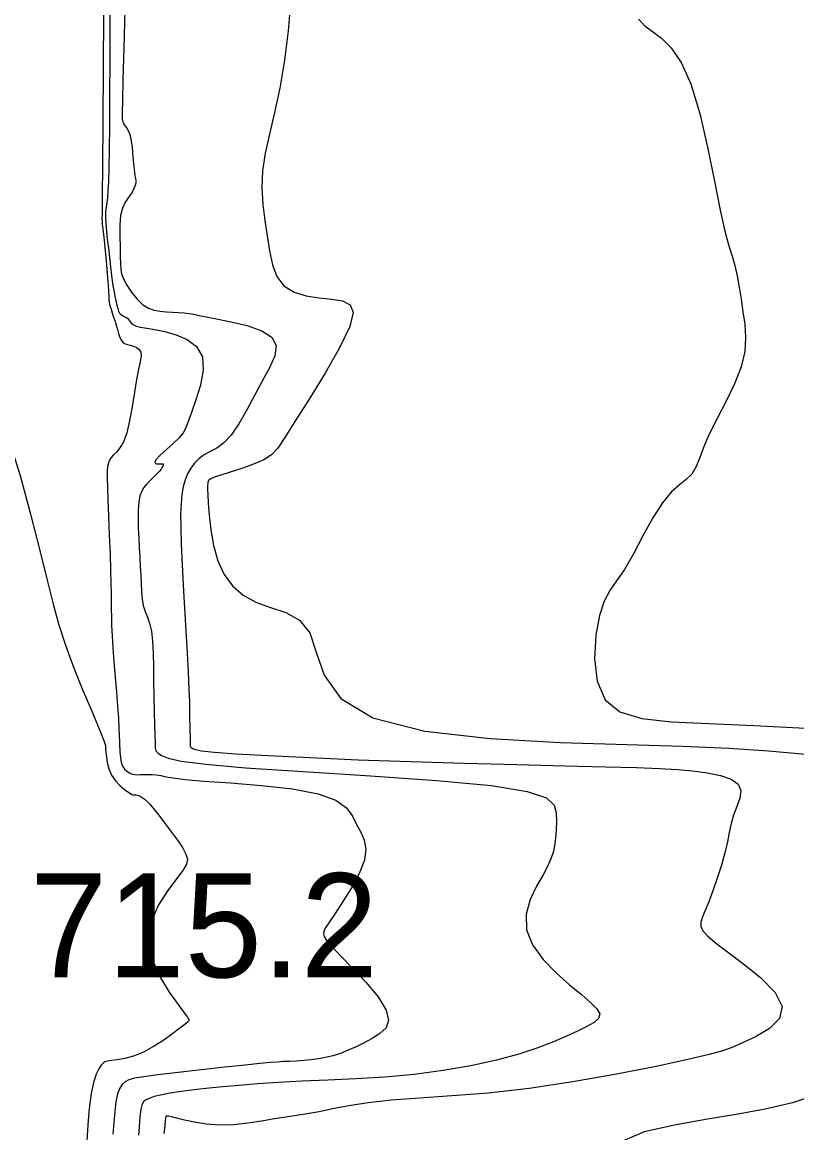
# Model space of a CAD drawing. Extents: x 2566142 to 2571431, y 418755 to 421584.
# Drawn here: x 2569843.1 to 2569954.7, y 419480.8 to 419640.8 of the extents above; entities that cross this region are included whole.
import ezdxf

# ---------------------------------------------------------------- set-up
doc = ezdxf.new("R2010")
doc.units = 0
for name, color, linetype in [('Contour_ADS_Major', 7, 'Continuous'), ('Contour_ADS_Minor', 7, 'Continuous'), ('Contour_ADS_Spot_Elevation', 7, 'Continuous')]:
    doc.layers.add(name, color=color, linetype=linetype)

msp = doc.modelspace()

# ---------------------------------------------------------------- linework, layer by layer
at = {"layer": 'Contour_ADS_Major'}
for points in [[(2569855.7, 419644.55), (2569855.73, 419639.89), (2569855.73, 419635.08), (2569855.71, 419630.38), (2569855.68, 419626.08), (2569855.64, 419622.48), (2569855.59, 419619.77), (2569855.53, 419617.84), (2569855.46, 419616.5), (2569855.38, 419615.55), (2569855.28, 419614.79), (2569855.19, 419614.14), (2569855.12, 419613.48), (2569855.1, 419612.72), (2569855.14, 419611.79), (2569855.24, 419610.71), (2569855.37, 419609.51), (2569855.52, 419608.22), (2569855.67, 419606.89), (2569855.82, 419605.56), (2569855.98, 419604.29), (2569856.14, 419603.15), (2569856.3, 419602.16), (2569856.46, 419601.32), (2569856.61, 419600.63), (2569856.75, 419600.04), (2569856.87, 419599.56), (2569856.99, 419599.17), (2569857.13, 419598.87), (2569857.31, 419598.66), (2569857.54, 419598.52), (2569857.79, 419598.41), (2569858.05, 419598.3), (2569858.28, 419598.14), (2569858.47, 419597.9), (2569858.67, 419597.61), (2569858.97, 419597.31), (2569859.44, 419597.06), (2569860.13, 419596.87), (2569861.06, 419596.71), (2569862.24, 419596.52), (2569863.66, 419596.22), (2569865.28, 419595.77), (2569866.9, 419595.08), (2569868.24, 419594.05), (2569869.07, 419592.59), (2569869.19, 419590.67), (2569868.8, 419588.5), (2569868.15, 419586.38), (2569867.49, 419584.56), (2569867.03, 419583.25)], [(2569867.03, 419583.25), (2569866.68, 419582.34), (2569866.29, 419581.63), (2569865.72, 419580.93), (2569864.86, 419580.11), (2569863.88, 419579.22), (2569862.98, 419578.39), (2569862.37, 419577.74), (2569862.21, 419577.35), (2569862.39, 419577.18), (2569862.74, 419577.14), (2569863.09, 419577.16), (2569863.32, 419577.16), (2569863.42, 419577.14), (2569863.43, 419577.08), (2569863.41, 419576.98), (2569863.37, 419576.84), (2569863.29, 419576.66), (2569863.13, 419576.41), (2569862.88, 419576.09), (2569862.49, 419575.7), (2569862.03, 419575.25), (2569861.53, 419574.77), (2569861.05, 419574.27), (2569860.65, 419573.77), (2569860.33, 419573.22), (2569860.08, 419572.54), (2569859.92, 419571.66), (2569859.83, 419570.56), (2569859.8, 419569.27), (2569859.83, 419567.87), (2569859.89, 419566.44), (2569859.97, 419565.04), (2569860.05, 419563.69), (2569860.13, 419562.39), (2569860.2, 419561.12), (2569860.24, 419559.9), (2569860.29, 419558.75), (2569860.38, 419557.68), (2569860.55, 419556.73), (2569860.82, 419555.9), (2569861.15, 419555.09), (2569861.47, 419554.18), (2569861.74, 419553.05), (2569861.9, 419551.61), (2569861.98, 419549.89), (2569862.02, 419547.94), (2569862.04, 419545.82), (2569862.08, 419543.59), (2569862.13, 419541.43), (2569862.19, 419539.51), (2569862.23, 419538.02), (2569862.26, 419537.07), (2569862.28, 419536.57), (2569862.29, 419536.33), (2569862.29, 419536.19), (2569862.31, 419536), (2569862.41, 419535.75), (2569862.68, 419535.45), (2569863.19, 419535.11), (2569864.13, 419534.73), (2569866.03, 419534.32), (2569869.55, 419533.86), (2569875.31, 419533.37), (2569883.61, 419532.82), (2569893.29, 419532.22), (2569902.84, 419531.55), (2569910.75, 419530.8), (2569915.9, 419529.95), (2569918.65, 419529.02), (2569919.79, 419527.98), (2569920.06, 419526.86), (2569920.1, 419525.64), (2569920.06, 419524.41), (2569919.96, 419523.21), (2569919.81, 419522.12), (2569919.61, 419521.17), (2569919.32, 419520.26), (2569918.86, 419519.23), (2569918.17, 419517.95), (2569917.24, 419516.31), (2569916.32, 419514.38), (2569915.73, 419512.25), (2569915.77, 419510.03), (2569916.67, 419507.83), (2569918.21, 419505.72), (2569920.1, 419503.77), (2569922.01, 419502.07), (2569923.7, 419500.67), (2569925.03, 419499.54), (2569925.94, 419498.63), (2569926.34, 419497.88), (2569926.18, 419497.23), (2569925.53, 419496.65), (2569924.48, 419496.06), (2569923.13, 419495.41), (2569921.55, 419494.67), (2569919.68, 419493.85), (2569917.43, 419492.98), (2569914.7, 419492.1), (2569911.45, 419491.24)], [(2569911.45, 419491.24), (2569907.77, 419490.43), (2569903.78, 419489.73), (2569899.6, 419489.17), (2569895.36, 419488.78), (2569891.17, 419488.53), (2569887.15, 419488.34), (2569883.41, 419488.18), (2569880.03, 419488), (2569877.02, 419487.8), (2569874.36, 419487.59), (2569872.04, 419487.38), (2569870.03, 419487.19), (2569868.29, 419487), (2569866.76, 419486.82), (2569865.4, 419486.63), (2569864.16, 419486.42), (2569863.06, 419486.2), (2569862.13, 419485.97), (2569861.4, 419485.72), (2569860.88, 419485.47), (2569860.54, 419485.15), (2569860.33, 419484.74), (2569860.2, 419484.17), (2569860.1, 419483.43), (2569860.03, 419482.53), (2569859.95, 419481.51), (2569859.87, 419480.41)]]:
    msp.add_lwpolyline(points, dxfattribs=at)
at = {"layer": 'Contour_ADS_Minor'}
for points in [[(2569881.76, 419643.59), (2569881.43, 419639.57), (2569880.9, 419635.35), (2569880.23, 419631.31), (2569879.48, 419627.77), (2569878.74, 419624.68), (2569878.11, 419621.92), (2569877.72, 419619.37), (2569877.63, 419616.92), (2569877.79, 419614.54), (2569878.08, 419612.24), (2569878.43, 419610), (2569878.76, 419607.85), (2569879.18, 419605.86), (2569879.82, 419604.14), (2569880.83, 419602.81), (2569882.28, 419601.91), (2569884.04, 419601.37), (2569885.92, 419601.07), (2569887.74, 419600.88), (2569889.29, 419600.64), (2569890.38, 419600.1), (2569890.79, 419598.97), (2569890.32, 419596.95), (2569888.86, 419593.9), (2569886.75, 419590.23), (2569884.45, 419586.5), (2569882.42, 419583.27), (2569880.97, 419580.96), (2569879.94, 419579.44), (2569879.02, 419578.46), (2569877.93, 419577.75), (2569876.46, 419577.1), (2569874.76, 419576.49), (2569873.09, 419575.96), (2569871.71, 419575.53), (2569870.79, 419575.22), (2569870.28, 419575.01), (2569870.05, 419574.86), (2569869.96, 419574.74), (2569869.91, 419574.6), (2569869.87, 419574.46), (2569869.84, 419574.29), (2569869.82, 419574.09), (2569869.81, 419573.85), (2569869.82, 419573.43), (2569869.86, 419572.69), (2569869.93, 419571.5), (2569870.04, 419569.77), (2569870.27, 419567.66), (2569870.66, 419565.39), (2569871.28, 419563.19), (2569872.19, 419561.23)], [(2569854.82, 419642.01), (2569854.77, 419634.21), (2569854.71, 419626.45), (2569854.67, 419620.02), (2569854.64, 419615.89), (2569854.62, 419613.73), (2569854.61, 419612.88), (2569854.6, 419612.71), (2569854.6, 419612.65), (2569854.59, 419612.6), (2569854.58, 419612.55), (2569854.58, 419612.5), (2569854.59, 419612.41), (2569854.61, 419612.2), (2569854.65, 419611.77), (2569854.74, 419611), (2569854.86, 419609.84), (2569855.01, 419608.39), (2569855.16, 419606.84), (2569855.3, 419605.33), (2569855.41, 419604), (2569855.48, 419602.88), (2569855.53, 419601.98), (2569855.57, 419601.3), (2569855.6, 419600.82), (2569855.64, 419600.48), (2569855.7, 419600.19), (2569855.79, 419599.86), (2569855.91, 419599.43), (2569856.07, 419598.94), (2569856.22, 419598.46), (2569856.36, 419598.06), (2569856.46, 419597.78), (2569856.54, 419597.56)], [(2569857.9, 419642.55), (2569857.74, 419637.11), (2569857.63, 419632.54), (2569857.55, 419629.48), (2569857.51, 419627.72), (2569857.52, 419626.84), (2569857.59, 419626.43), (2569857.74, 419626.12), (2569857.95, 419625.83), (2569858.17, 419625.52), (2569858.38, 419625.18), (2569858.56, 419624.76), (2569858.71, 419624.25), (2569858.83, 419623.62), (2569858.93, 419622.84), (2569859.02, 419621.91), (2569859.1, 419620.92), (2569859.18, 419619.98), (2569859.27, 419619.2), (2569859.36, 419618.65), (2569859.44, 419618.28), (2569859.48, 419617.99), (2569859.46, 419617.69), (2569859.37, 419617.29), (2569859.19, 419616.83), (2569858.95, 419616.33), (2569858.63, 419615.83), (2569858.26, 419615.33), (2569857.88, 419614.76), (2569857.54, 419614), (2569857.29, 419612.96), (2569857.18, 419611.57), (2569857.16, 419609.98), (2569857.2, 419608.39), (2569857.24, 419607.02), (2569857.26, 419606), (2569857.3, 419605.23), (2569857.43, 419604.56), (2569857.72, 419603.82), (2569858.2, 419602.9), (2569858.86, 419601.89), (2569859.63, 419600.92), (2569860.46, 419600.12), (2569861.3, 419599.6), (2569862.14, 419599.3), (2569863, 419599.15), (2569863.87, 419599.08), (2569864.76, 419599.03), (2569865.63, 419598.98), (2569866.45, 419598.91), (2569867.19, 419598.83), (2569867.85, 419598.71), (2569868.59, 419598.56), (2569869.62, 419598.34), (2569871.12, 419598.04), (2569873.19, 419597.63), (2569875.51, 419597.08), (2569877.64, 419596.35), (2569879.15, 419595.39), (2569879.73, 419594.18), (2569879.51, 419592.72), (2569878.74, 419591.01), (2569877.69, 419589.09), (2569876.57, 419586.99), (2569875.44, 419584.87), (2569874.31, 419582.91), (2569873.21, 419581.3), (2569872.15, 419580.18), (2569871.14, 419579.44), (2569870.2, 419578.92), (2569869.35, 419578.45), (2569868.6, 419577.91), (2569867.94, 419577.27), (2569867.39, 419576.54), (2569866.93, 419575.74), (2569866.58, 419574.85), (2569866.31, 419573.86), (2569866.12, 419572.73), (2569866, 419571.43), (2569865.94, 419569.91), (2569865.95, 419568.02), (2569866.02, 419565.63), (2569866.16, 419562.59), (2569866.36, 419558.83)], [(2569931.95, 419641.22), (2569932.84, 419640.3), (2569933.95, 419639.47), (2569935.24, 419638.5), (2569936.66, 419637.11), (2569938.1, 419635.02), (2569939.49, 419631.92), (2569940.76, 419627.67), (2569941.88, 419622.79), (2569942.87, 419617.92), (2569943.7, 419613.73), (2569944.39, 419610.69), (2569944.95, 419608.6), (2569945.42, 419607.08), (2569945.8, 419605.73), (2569946.14, 419604.25), (2569946.44, 419602.62), (2569946.72, 419600.89), (2569946.99, 419599.09), (2569947.24, 419597.27), (2569947.36, 419595.38), (2569947.24, 419593.36), (2569946.74, 419591.14), (2569945.79, 419588.71), (2569944.56, 419586.17), (2569943.26, 419583.7), (2569942.13, 419581.44), (2569941.31, 419579.51), (2569940.72, 419577.93), (2569940.2, 419576.66), (2569939.6, 419575.67), (2569938.81, 419574.9), (2569937.82, 419574.12), (2569936.66, 419573.09), (2569935.38, 419571.55), (2569934, 419569.37), (2569932.58, 419566.79), (2569931.2, 419564.2), (2569929.91, 419561.95), (2569928.78, 419560.28), (2569927.81, 419558.9), (2569926.98, 419557.39), (2569926.29, 419555.33), (2569925.77, 419552.46), (2569925.59, 419549.13), (2569925.97, 419545.86), (2569927.13, 419543.16), (2569929.26, 419541.41), (2569932.42, 419540.45), (2569936.67, 419540), (2569942.06, 419539.76), (2569948.57, 419539.47), (2569955.98, 419539.07)], [(2569856.54, 419597.56), (2569856.61, 419597.33), (2569856.7, 419597), (2569856.83, 419596.52), (2569856.99, 419595.96), (2569857.18, 419595.39), (2569857.4, 419594.93), (2569857.65, 419594.62), (2569857.95, 419594.45), (2569858.29, 419594.35), (2569858.69, 419594.26), (2569859.14, 419594.13), (2569859.6, 419593.94), (2569859.97, 419593.65), (2569860.21, 419593.24), (2569860.24, 419592.67), (2569860.11, 419591.89), (2569859.87, 419590.8), (2569859.58, 419589.34), (2569859.27, 419587.48), (2569858.95, 419585.41), (2569858.59, 419583.38), (2569858.18, 419581.63), (2569857.7, 419580.34), (2569857.19, 419579.46), (2569856.69, 419578.86), (2569856.26, 419578.44), (2569855.92, 419578.08), (2569855.68, 419577.71), (2569855.52, 419577.3), (2569855.42, 419576.79), (2569855.37, 419576.12), (2569855.36, 419575.17), (2569855.39, 419573.84), (2569855.46, 419572), (2569855.55, 419569.61), (2569855.66, 419566.9), (2569855.76, 419564.19), (2569855.85, 419561.78), (2569855.9, 419559.9), (2569855.92, 419558.47), (2569855.93, 419557.3), (2569855.94, 419556.23), (2569855.96, 419555.11), (2569855.99, 419553.85), (2569856.06, 419552.38), (2569856.16, 419550.65), (2569856.31, 419548.63), (2569856.5, 419546.44), (2569856.68, 419544.25), (2569856.84, 419542.22), (2569856.96, 419540.49), (2569857.04, 419539.08), (2569857.09, 419537.98), (2569857.12, 419537.2), (2569857.14, 419536.72), (2569857.15, 419536.47), (2569857.15, 419536.38), (2569857.15, 419536.36), (2569857.15, 419536.36), (2569857.15, 419536.34), (2569857.16, 419536.3), (2569857.16, 419536.21), (2569857.17, 419536.07), (2569857.18, 419535.86), (2569857.19, 419535.59), (2569857.22, 419535.26), (2569857.25, 419534.86), (2569857.32, 419534.42), (2569857.43, 419533.97), (2569857.61, 419533.54), (2569857.87, 419533.17), (2569858.2, 419532.85), (2569858.57, 419532.61), (2569858.95, 419532.45), (2569859.34, 419532.37), (2569859.73, 419532.35), (2569860.16, 419532.37), (2569860.64, 419532.39), (2569861.19, 419532.4), (2569861.79, 419532.38), (2569862.43, 419532.33), (2569863.09, 419532.23), (2569863.82, 419532.08), (2569864.88, 419531.9), (2569866.6, 419531.68), (2569869.3, 419531.44), (2569873.14, 419531.17), (2569877.61, 419530.82), (2569882.04, 419530.33), (2569885.77, 419529.63), (2569888.3, 419528.69), (2569889.83, 419527.57), (2569890.7, 419526.37), (2569891.3, 419525.18), (2569891.89, 419524.06), (2569892.39, 419522.91), (2569892.62, 419521.62), (2569892.42, 419520.06), (2569891.68, 419518.15), (2569890.57, 419516.07)], [(2569828.47, 419579.4), (2569830.54, 419578.3), (2569832.34, 419578.82), (2569833.89, 419580.38), (2569835.23, 419582.41), (2569836.38, 419584.34), (2569837.44, 419585.63), (2569838.54, 419585.74), (2569839.79, 419584.13), (2569841.24, 419580.49), (2569842.8, 419575.46), (2569844.32, 419569.9), (2569845.65, 419564.66), (2569845.65, 419564.66)], [(2569845.65, 419564.66), (2569846.7, 419560.4), (2569847.55, 419556.96), (2569848.38, 419553.95), (2569849.33, 419551.01), (2569850.49, 419547.88), (2569851.77, 419544.73), (2569852.98, 419541.85), (2569853.96, 419539.54), (2569854.59, 419538.01), (2569854.93, 419537.14), (2569855.06, 419536.72), (2569855.09, 419536.55), (2569855.09, 419536.46), (2569855.1, 419536.41), (2569855.1, 419536.39), (2569855.1, 419536.38), (2569855.1, 419536.37), (2569855.1, 419536.37), (2569855.1, 419536.37), (2569855.1, 419536.37), (2569855.1, 419536.37), (2569855.1, 419536.36), (2569855.1, 419536.36), (2569855.1, 419536.36), (2569855.1, 419536.35), (2569855.11, 419536.26), (2569855.13, 419536.05), (2569855.17, 419535.62), (2569855.23, 419534.96), (2569855.37, 419534.12), (2569855.61, 419533.19), (2569855.99, 419532.29), (2569856.55, 419531.49), (2569857.19, 419530.81), (2569857.82, 419530.27), (2569858.35, 419529.88), (2569858.69, 419529.64), (2569858.91, 419529.52), (2569859.07, 419529.47), (2569859.26, 419529.46), (2569859.53, 419529.44), (2569859.89, 419529.36), (2569860.34, 419529.15), (2569860.87, 419528.76), (2569861.48, 419528.14), (2569862.16, 419527.31), (2569862.92, 419526.33), (2569863.74, 419525.23), (2569864.62, 419524.08), (2569865.47, 419522.93), (2569866.2, 419521.85), (2569866.7, 419520.92), (2569866.91, 419520.17), (2569866.77, 419519.45), (2569866.26, 419518.57), (2569865.34, 419517.37), (2569864.07, 419515.69), (2569862.73, 419513.59), (2569861.68, 419511.19), (2569861.28, 419508.59), (2569861.78, 419505.91), (2569862.91, 419503.33), (2569864.3, 419501.04), (2569865.58, 419499.24), (2569866.44, 419498.07), (2569866.93, 419497.41), (2569867.14, 419497.1), (2569867.18, 419496.97), (2569867.13, 419496.87), (2569866.95, 419496.69), (2569866.54, 419496.38), (2569865.84, 419495.85), (2569864.8, 419495.06), (2569863.5, 419494.13), (2569862.05, 419493.19), (2569860.57, 419492.38), (2569859.16, 419491.81), (2569857.89, 419491.46), (2569856.8, 419491.26), (2569855.96, 419491.16), (2569855.39, 419491.08), (2569855.03, 419490.98), (2569854.76, 419490.8), (2569854.5, 419490.49), (2569854.16, 419489.98), (2569853.78, 419489.19), (2569853.39, 419488.03), (2569853.04, 419486.4), (2569852.77, 419484.26), (2569852.56, 419481.89), (2569852.42, 419479.61)], [(2569872.19, 419561.23), (2569873.4, 419559.57), (2569874.93, 419558.23), (2569876.77, 419557.22), (2569878.9, 419556.48), (2569881.08, 419555.74), (2569883.05, 419554.63), (2569884.54, 419552.79), (2569885.47, 419550.01), (2569886.64, 419546.69), (2569889.04, 419543.36), (2569893.66, 419540.55), (2569901.12, 419538.66), (2569910.54, 419537.58), (2569920.67, 419537.02), (2569930.23, 419536.73), (2569938.26, 419536.47), (2569944.93, 419536.18), (2569950.69, 419535.8), (2569956.01, 419535.31)], [(2569866.36, 419558.83), (2569866.6, 419554.72), (2569866.84, 419550.7), (2569867.03, 419547.23), (2569867.14, 419544.65), (2569867.2, 419542.82), (2569867.22, 419541.51), (2569867.23, 419540.46), (2569867.25, 419539.49), (2569867.27, 419538.6), (2569867.29, 419537.84), (2569867.3, 419537.26), (2569867.32, 419536.89), (2569867.32, 419536.7), (2569867.33, 419536.61), (2569867.33, 419536.55), (2569867.33, 419536.48), (2569867.37, 419536.38), (2569867.48, 419536.27), (2569867.68, 419536.13), (2569868.06, 419535.99), (2569868.96, 419535.82), (2569870.78, 419535.62), (2569873.89, 419535.39), (2569878.56, 419535.12), (2569884.56, 419534.82), (2569891.52, 419534.52), (2569899.08, 419534.25), (2569906.86, 419534.02), (2569914.43, 419533.82), (2569921.35, 419533.66), (2569927.2, 419533.52), (2569931.66, 419533.39), (2569934.98, 419533.26), (2569937.54, 419533.1), (2569939.73, 419532.9), (2569941.82, 419532.64), (2569943.74, 419532.26), (2569945.3, 419531.73), (2569946.32, 419531.01), (2569946.68, 419530.08), (2569946.54, 419528.97), (2569946.12, 419527.76), (2569945.64, 419526.53), (2569945.28, 419525.31), (2569945.01, 419524.05), (2569944.74, 419522.67), (2569944.38, 419521.11), (2569943.89, 419519.33), (2569943.29, 419517.44), (2569942.66, 419515.62), (2569942.05, 419514.03), (2569941.53, 419512.79), (2569941.14, 419511.86), (2569940.92, 419511.13), (2569940.93, 419510.5), (2569941.21, 419509.86), (2569941.86, 419509.12), (2569943.01, 419508.15), (2569944.75, 419506.82), (2569947.1, 419505.08), (2569949.58, 419503.07), (2569951.62, 419500.97), (2569952.64, 419498.98), (2569952.25, 419497.25), (2569950.82, 419495.81), (2569948.88, 419494.65), (2569947, 419493.76), (2569945.54, 419493.11), (2569944.1, 419492.58), (2569942.13, 419492.03), (2569939.04, 419491.31), (2569934.46, 419490.33), (2569928.75, 419489.19), (2569922.46, 419488.08), (2569916.16, 419487.13), (2569910.31, 419486.49), (2569905.02, 419486.07), (2569900.35, 419485.76), (2569896.32, 419485.46), (2569892.96, 419485.07), (2569890.16, 419484.63), (2569887.85, 419484.19), (2569885.89, 419483.8), (2569884.2, 419483.49), (2569882.64, 419483.24), (2569881.1, 419483.01), (2569879.45, 419482.76), (2569877.61, 419482.45), (2569875.62, 419482.15), (2569873.58, 419481.93), (2569871.56, 419481.87), (2569869.66, 419482), (2569867.94, 419482.28), (2569866.48, 419482.6), (2569865.36, 419482.88), (2569864.61, 419483.06), (2569864.18, 419483.14), (2569863.97, 419483.15), (2569863.88, 419483.14), (2569863.83, 419483.12)], [(2569890.57, 419516.07), (2569889.34, 419514.07), (2569888.21, 419512.38), (2569887.39, 419511.18), (2569886.87, 419510.38), (2569886.59, 419509.85), (2569886.52, 419509.45), (2569886.62, 419509.03), (2569886.98, 419508.46), (2569887.71, 419507.6), (2569888.93, 419506.32), (2569890.67, 419504.54), (2569892.62, 419502.46), (2569894.39, 419500.34), (2569895.58, 419498.45), (2569895.92, 419496.98), (2569895.54, 419495.89), (2569894.67, 419495.05), (2569893.56, 419494.37), (2569892.39, 419493.74), (2569891.23, 419493.16), (2569890.09, 419492.65), (2569888.97, 419492.21), (2569887.89, 419491.86), (2569886.83, 419491.6), (2569885.79, 419491.4), (2569884.74, 419491.25), (2569883.69, 419491.16), (2569882.65, 419491.09), (2569881.65, 419491.05), (2569880.72, 419491.01), (2569879.84, 419490.96), (2569878.8, 419490.88), (2569877.35, 419490.74), (2569875.23, 419490.52), (2569872.3, 419490.2), (2569868.92, 419489.83), (2569865.56, 419489.45), (2569862.67, 419489.11), (2569860.62, 419488.84), (2569859.29, 419488.62), (2569858.47, 419488.39), (2569857.95, 419488.11), (2569857.52, 419487.72), (2569857.16, 419487.17), (2569856.86, 419486.38), (2569856.62, 419485.28), (2569856.44, 419483.85), (2569856.29, 419482.21), (2569856.19, 419480.56)], [(2569957.65, 419486.22), (2569954.11, 419485.1), (2569950.19, 419484.18), (2569946, 419483.39), (2569941.61, 419482.66), (2569937.12, 419481.87), (2569932.76, 419480.89), (2569929.21, 419479.37)], [(2569863.83, 419483.12), (2569863.8, 419483.1), (2569863.79, 419483.08), (2569863.78, 419483.06), (2569863.77, 419483.01), (2569863.76, 419482.85), (2569863.72, 419482.46), (2569863.65, 419481.75), (2569863.53, 419480.65)]]:
    msp.add_lwpolyline(points, dxfattribs=at)

# ---------------------------------------------------------------- texts
at = {"layer": 'Contour_ADS_Spot_Elevation'}
msp.add_text('715.2', height=15, dxfattribs=at).set_placement((2569844.21, 419503.16))

doc.saveas('drawing.dxf')
